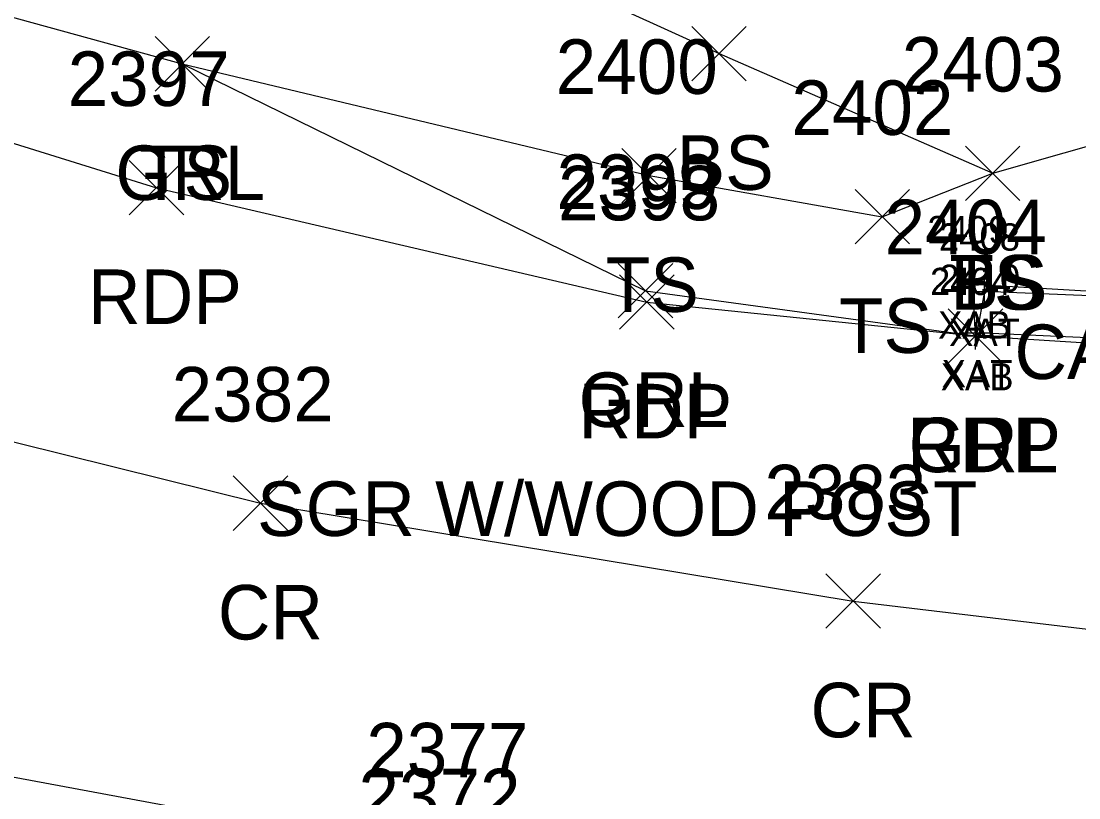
# Model space of a CAD drawing. Extents: x 1461855 to 1464118, y 556196 to 557441.
# Drawn here: x 1462099.03 to 1462137.86, y 556433.17 to 556461.67 of the extents above; entities that cross this region are included whole.
import ezdxf

# ---------------------------------------------------------------- set-up
doc = ezdxf.new("R2010")
doc.units = 0
for name, color, linetype in [('B_A', 7, 'Continuous'), ('B_I', 7, 'Continuous'), ('B_TIC', 7, 'Continuous'), ('BSUBM', 7, 'Continuous'), ('L_A', 7, 'Continuous'), ('L_I', 7, 'Continuous'), ('L_TIC', 7, 'Continuous'), ('LELB', 7, 'Continuous'), ('P_A', 7, 'Continuous'), ('P_I', 7, 'Continuous'), ('P_TIC', 7, 'Continuous'), ('PET', 7, 'Continuous'), ('PRC', 7, 'Continuous'), ('R_A', 7, 'Continuous'), ('R_C', 7, 'Continuous'), ('R_I', 7, 'Continuous'), ('R_TIC', 7, 'Continuous'), ('RGR', 7, 'Continuous'), ('S_C', 7, 'Continuous')]:
    doc.layers.add(name, color=color, linetype=linetype)

msp = doc.modelspace()

# ---------------------------------------------------------------- linework, layer by layer
at = {"layer": 'B_TIC'}
for p, q in [((1462133.975, 556452.019), (1462134.05, 556452.019)), ((1462134.394, 556451.747), (1462134.47, 556451.747)), ((1462134.068, 556450.116), (1462134.143, 556450.116)), ((1462134.122, 556450.233), (1462134.197, 556450.233)), ((1462134.122, 556450.233), (1462134.197, 556450.233))]:
    msp.add_line(p, q, dxfattribs=at)
for points in [[(1462133.971, 556451.519), (1462133.971, 556452.519)], [(1462133.471, 556452.019), (1462134.471, 556452.019)], [(1462134.391, 556451.247), (1462134.391, 556452.247)], [(1462133.891, 556451.747), (1462134.891, 556451.747)], [(1462134.064, 556449.616), (1462134.064, 556450.616)], [(1462134.118, 556449.733), (1462134.118, 556450.733)], [(1462134.118, 556449.733), (1462134.118, 556450.733)], [(1462133.564, 556450.116), (1462134.564, 556450.116)], [(1462133.618, 556450.233), (1462134.618, 556450.233)], [(1462133.618, 556450.233), (1462134.618, 556450.233)]]:
    msp.add_lwpolyline(points, dxfattribs=at)
at = {"layer": 'BSUBM'}
for points in [[(1462134.064, 556450.116), (1462133.971, 556452.019), (1462142.698, 556451.503), (1462147.584, 556451.265)], [(1462149.863, 556451.106), (1462134.391, 556451.747), (1462134.118, 556450.233)], [(1462149.863, 556451.106), (1462149.829, 556449.524), (1462134.118, 556450.233)]]:
    msp.add_lwpolyline(points, dxfattribs=at)
at = {"layer": 'L_TIC'}
for points in [[(1462123.65, 556459.477), (1462125.65, 556461.477)], [(1462125.65, 556459.477), (1462123.65, 556461.477)], [(1462103.945, 556459.104), (1462105.945, 556461.104)], [(1462105.945, 556459.104), (1462103.945, 556461.104)], [(1462133.696, 556455.084), (1462135.696, 556457.084)], [(1462135.696, 556455.084), (1462133.696, 556457.084)], [(1462133.696, 556455.084), (1462135.696, 556457.084)], [(1462135.696, 556455.084), (1462133.696, 556457.084)], [(1462121.08, 556454.999), (1462123.08, 556456.999)], [(1462123.08, 556454.999), (1462121.08, 556456.999)], [(1462129.643, 556453.493), (1462131.643, 556455.493)], [(1462131.643, 556453.493), (1462129.643, 556455.493)]]:
    msp.add_lwpolyline(points, dxfattribs=at)
at = {"layer": 'LELB'}
for points in [[(1461963.705, 556606.006), (1461972.105, 556589.426), (1461974.569, 556579.664), (1461977.523, 556575.662), (1461983.683, 556561.117), (1461995.205, 556544.635), (1462001.849, 556531.766), (1462015.715, 556512.95), (1462031.601, 556494.072), (1462048.722, 556482.954), (1462068.844, 556473.098), (1462085.604, 556465.871), (1462095.004, 556462.84), (1462104.945, 556460.104), (1462122.08, 556455.999), (1462130.643, 556454.493), (1462134.696, 556456.084), (1462145.09, 556459.049)], [(1462003.925, 556533.351), (1462018.122, 556515.464), (1462033.248, 556497.405), (1462071.175, 556477.093), (1462086.801, 556469.546), (1462096.393, 556465.563), (1462108.839, 556467.675), (1462124.65, 556460.477), (1462134.696, 556456.084)]]:
    msp.add_lwpolyline(points, dxfattribs=at)
at = {"layer": 'P_TIC'}
for points in [[(1462102.997, 556454.555), (1462104.997, 556456.555)], [(1462104.997, 556454.555), (1462102.997, 556456.555)], [(1462120.999, 556450.359), (1462122.999, 556452.359)], [(1462122.999, 556450.359), (1462120.999, 556452.359)], [(1462133.064, 556449.116), (1462135.064, 556451.116)], [(1462135.064, 556449.116), (1462133.064, 556451.116)], [(1462106.816, 556442.977), (1462108.816, 556444.977)], [(1462108.816, 556442.977), (1462106.816, 556444.977)], [(1462128.573, 556439.387), (1462130.573, 556441.387)], [(1462130.573, 556439.387), (1462128.573, 556441.387)]]:
    msp.add_lwpolyline(points, dxfattribs=at)
at = {"layer": 'PET'}
for points in [[(1461941.434, 556640.486), (1461960.909, 556600.588), (1461969.587, 556584.051), (1461984.634, 556553.378), (1461998.6, 556528.817), (1462012.322, 556509.397), (1462030.273, 556491.558), (1462047.25, 556480.456), (1462067.715, 556469.893), (1462084.829, 556462.245), (1462093.335, 556458.861), (1462103.997, 556455.555), (1462121.999, 556451.359), (1462134.064, 556450.116), (1462148.835, 556449.192)], [(1461991.983, 556503.178), (1462006.217, 556483.047), (1462018.561, 556469.328), (1462030.094, 556457.862), (1462048.811, 556444.893), (1462057.177, 556443.273), (1462083.113, 556436.833), (1462114.96, 556430.915), (1462132.36, 556428.115), (1462140.707, 556427.525), (1462147.35, 556427.105), (1462147.933, 556438.199), (1462148.835, 556449.192)]]:
    msp.add_lwpolyline(points, dxfattribs=at)
at = {"layer": 'PRC'}
msp.add_lwpolyline([(1461925.455, 556305.981), (1461931.482, 556345.963), (1461937.931, 556386.439), (1461943.124, 556427.083), (1461945.493, 556465.379), (1461946.96, 556493.016), (1461948.287, 556523.837), (1461949.597, 556552.436), (1461949.092, 556575.708), (1461945.132, 556594.535), (1461941.155, 556612.685), (1461941.736, 556618.093), (1461960.038, 556581.267), (1461976.525, 556548.035), (1461990.309, 556523.955), (1462006.117, 556501.89), (1462023.427, 556483.274), (1462041.849, 556469.086), (1462061.758, 556457.443), (1462082.723, 556450.203), (1462107.816, 556443.977), (1462129.573, 556440.387), (1462147.933, 556438.199)], dxfattribs=at)
at = {"layer": 'R_TIC'}
for points in [[(1462103.945, 556459.104), (1462105.945, 556461.104)], [(1462105.945, 556459.104), (1462103.945, 556461.104)], [(1462120.95, 556450.776), (1462122.95, 556452.776)], [(1462122.95, 556450.776), (1462120.95, 556452.776)], [(1462133.064, 556449.116), (1462135.064, 556451.116)], [(1462135.064, 556449.116), (1462133.064, 556451.116)]]:
    msp.add_lwpolyline(points, dxfattribs=at)
at = {"layer": 'RGR'}
msp.add_lwpolyline([(1462104.945, 556460.104), (1462121.95, 556451.776), (1462134.064, 556450.116)], dxfattribs=at)

# ---------------------------------------------------------------- texts
at = {"layer": 'B_A'}
for s, p in [('XAB', (1462132.692, 556450.019)), ('XAT', (1462133.095, 556449.747)), ('XAB', (1462132.785, 556448.116)), ('XAT', (1462132.823, 556448.233)), ('XAT', (1462132.823, 556448.233))]:
    msp.add_text(s, height=1, dxfattribs=at).set_placement(p)
at = {"layer": 'B_I'}
for s, p in [('2409', (1462132.298, 556453.519)), ('2408', (1462132.721, 556453.247)), ('2404', (1462132.395, 556451.616)), ('2410', (1462132.729, 556451.733)), ('2410', (1462132.729, 556451.733))]:
    msp.add_text(s, height=1, dxfattribs=at).set_placement(p)
at = {"layer": 'L_A'}
for s, p in [('BS', (1462123.091, 556455.477)), ('TS', (1462103.355, 556455.104)), ('TS', (1462120.489, 556450.999)), ('TS', (1462133.105, 556451.084)), ('BS', (1462133.137, 556451.084)), ('TS', (1462129.053, 556449.493))]:
    msp.add_text(s, height=2, dxfattribs=at).set_placement(p)
at = {"layer": 'L_I'}
for s, p in [('2400', (1462118.654, 556458.999)), ('2403', (1462131.357, 556459.084)), ('2403', (1462131.357, 556459.084)), ('2402', (1462127.305, 556457.493))]:
    msp.add_text(s, height=2, dxfattribs=at).set_placement(p)
at = {"layer": 'P_A'}
for s, p in [('RDP', (1462101.486, 556450.555)), ('RDP', (1462119.487, 556446.359)), ('RDP', (1462131.553, 556445.116)), ('CR', (1462106.249, 556438.977)), ('CR', (1462128.006, 556435.387))]:
    msp.add_text(s, height=2, dxfattribs=at).set_placement(p)
at = {"layer": 'P_I'}
for s, p in [('2397', (1462100.738, 556458.555)), ('2398', (1462118.739, 556454.359)), ('2404', (1462130.726, 556453.116)), ('2382', (1462104.556, 556446.977)), ('2383', (1462126.313, 556443.387)), ('2377', (1462111.7, 556433.915))]:
    msp.add_text(s, height=2, dxfattribs=at).set_placement(p)
at = {"layer": 'R_A'}
for p in [(1462102.488, 556455.104), (1462119.493, 556446.776), (1462131.608, 556445.116)]:
    msp.add_text('GRL', height=2, dxfattribs=at).set_placement(p)
at = {"layer": 'R_C'}
msp.add_text('SGR W/WOOD POST', height=2, dxfattribs=at).set_placement((1462107.69, 556442.776))
at = {"layer": 'R_I'}
for s, p in [('2399', (1462118.682, 556454.776)), ('2404', (1462130.726, 556453.116)), ('2372', (1462111.413, 556432.235))]:
    msp.add_text(s, height=2, dxfattribs=at).set_placement(p)
at = {"layer": 'S_C'}
msp.add_text('CANNOE PORTAGE', height=2, dxfattribs=at).set_placement((1462135.494, 556448.534))

doc.saveas('drawing.dxf')
